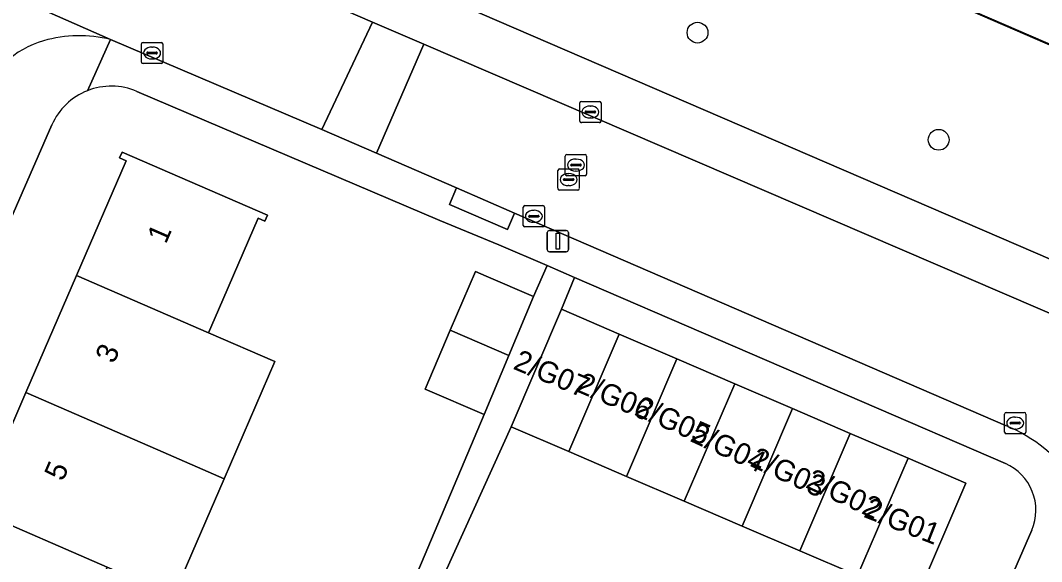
# Model space of a CAD drawing. Extents: x 162803 to 163818, y 381639 to 382475.
# Drawn here: x 163583.93 to 163631.99, y 381907.6 to 381933.06 of the extents above; entities that cross this region are included whole.
import ezdxf

# ---------------------------------------------------------------- set-up
doc = ezdxf.new("R2010")
doc.units = 0
for name, color, linetype in [('IMGEO_Boom', 7, 'Continuous'), ('IMGEO_Erf', 7, 'Continuous'), ('IMGEO_Groenvoorziening', 7, 'Continuous'), ('IMGEO_Hek', 7, 'Continuous'), ('IMGEO_Kolk', 7, 'Continuous'), ('IMGEO_Lichtmast', 7, 'Continuous'), ('IMGEO_Pand', 7, 'Continuous'), ('IMGEO_Pand_nummerreeks', 7, 'Continuous'), ('IMGEO_Rijbaan_lokaal_open', 7, 'Continuous'), ('IMGEO_Rioolput', 7, 'Continuous'), ('IMGEO_Voetpad_gesloten', 7, 'Continuous'), ('IMGEO_Voetpad_open', 7, 'Continuous')]:
    doc.layers.add(name, color=color, linetype=linetype)

msp = doc.modelspace()

# ---------------------------------------------------------------- linework, layer by layer
at = {"layer": 'IMGEO_Boom'}
for centre in [(163615.794, 381932.489), (163627.143, 381927.447)]:
    msp.add_circle(centre, 0.489, dxfattribs=at)
at = {"layer": 'IMGEO_Erf'}
for points in [[(163592.18, 381882.669), (163594.348, 381887.672), (163591.18, 381889.014), (163592.451, 381892.015), (163593.723, 381895.016), (163596.891, 381893.674), (163599.087, 381898.816), (163595.918, 381900.168), (163597.267, 381903.329), (163598.521, 381906.269), (163601.69, 381904.917), (163605.745, 381914.525), (163602.968, 381915.718), (163604.157, 381918.486), (163605.343, 381921.248), (163605.84, 381921.033), (163608.072, 381920.069), (163608.713, 381921.527), (163606.44, 381922.508), (163603.665, 381923.65), (163589.402, 381929.724)], [(163585.404, 381928.144), (163572.398, 381898.395), (163551.036, 381848.819)], [(163581.789, 381910.044), (163584.178, 381915.552), (163586.567, 381921.062), (163588.907, 381926.456), (163588.596, 381926.591), (163588.714, 381926.865), (163595.55, 381923.901), (163595.431, 381923.626), (163595.119, 381923.762), (163593.249, 381919.449), (163592.78, 381918.367), (163595.906, 381917.011), (163593.516, 381911.502), (163591.127, 381905.993), (163588.001, 381907.349), (163585.612, 381901.84), (163583.223, 381896.331)], [(163630.285, 381912.214), (163610.009, 381920.967), (163609.388, 381919.472), (163612.107, 381918.304), (163614.825, 381917.137), (163617.544, 381915.969), (163620.263, 381914.801), (163622.982, 381913.634), (163625.701, 381912.466), (163628.421, 381911.298), (163626.048, 381905.774), (163624.563, 381902.316), (163627.921, 381900.805), (163631.523, 381909.088)]]:
    msp.add_lwpolyline(points, dxfattribs=at)
for centre, radius, start, end in [((163588.205, 381926.91), 3.061, 111.608, 156.2301), ((163588.201, 381926.92), 3.051, 66.8191, 111.6031), ((163629.343, 381910.033), 2.376, 336.5607, 66.6497)]:
    msp.add_arc(centre, radius, start, end, dxfattribs=at)
at = {"layer": 'IMGEO_Groenvoorziening'}
msp.add_lwpolyline([(163642.151, 381979.031), (163616.748, 381989.957), (163615.949, 381990.012), (163606.539, 381968.709), (163609.289, 381967.547), (163611.723, 381966.477), (163618.346, 381981.55), (163642.221, 381971.267), (163657.906, 381964.511), (163641.876, 381927.839), (163626.309, 381934.587), (163602.191, 381945.041), (163610.938, 381964.607), (163608.361, 381965.81), (163605.722, 381966.902), (163595.028, 381942.484), (163593.33, 381938.684), (163634.908, 381920.749)], dxfattribs=at)
at = {"layer": 'IMGEO_Hek'}
msp.add_lwpolyline([(163650.121, 381946.111), (163642.009, 381927.724), (163626.294, 381934.551)], dxfattribs=at)
at = {"layer": 'IMGEO_Kolk'}
for p, q in [((163589.622, 381931.104), (163589.622, 381931.956)), ((163589.697, 381932.03), (163590.549, 381932.03)), ((163590.11, 381931.81), (163590.135, 381931.81)), ((163590.623, 381931.956), (163590.623, 381931.104)), ((163589.881, 381931.524), (163589.881, 381931.536)), ((163590.319, 381931.487), (163589.921, 381931.487)), ((163589.924, 381931.573), (163590.322, 381931.573)), ((163590.133, 381931.25), (163590.108, 381931.25)), ((163590.365, 381931.536), (163590.365, 381931.524)), ((163590.549, 381931.03), (163589.697, 381931.03)), ((163610.326, 381929.253), (163611.178, 381929.253)), ((163610.251, 381928.327), (163610.251, 381929.179)), ((163610.51, 381928.747), (163610.51, 381928.759)), ((163610.553, 381928.796), (163610.951, 381928.796)), ((163610.739, 381929.033), (163610.764, 381929.033)), ((163610.994, 381928.759), (163610.994, 381928.747)), ((163611.252, 381929.179), (163611.252, 381928.327)), ((163610.948, 381928.71), (163610.55, 381928.71)), ((163610.762, 381928.473), (163610.737, 381928.473)), ((163611.178, 381928.253), (163610.326, 381928.253)), ((163607.59, 381923.423), (163607.59, 381924.275)), ((163607.665, 381924.349), (163608.517, 381924.349)), ((163608.078, 381924.129), (163608.103, 381924.129)), ((163608.591, 381924.275), (163608.591, 381923.423)), ((163607.849, 381923.843), (163607.849, 381923.855)), ((163608.287, 381923.806), (163607.889, 381923.806)), ((163607.892, 381923.892), (163608.29, 381923.892)), ((163608.101, 381923.569), (163608.076, 381923.569)), ((163608.333, 381923.855), (163608.333, 381923.843)), ((163608.517, 381923.349), (163607.665, 381923.349)), ((163630.245, 381913.694), (163630.245, 381914.546)), ((163630.32, 381914.62), (163631.172, 381914.62)), ((163630.733, 381914.4), (163630.758, 381914.4)), ((163631.246, 381914.546), (163631.246, 381913.694)), ((163630.504, 381914.114), (163630.504, 381914.126)), ((163630.942, 381914.077), (163630.544, 381914.077)), ((163630.547, 381914.163), (163630.945, 381914.163)), ((163630.988, 381914.126), (163630.988, 381914.114)), ((163631.172, 381913.62), (163630.32, 381913.62)), ((163630.756, 381913.84), (163630.731, 381913.84))]:
    msp.add_line(p, q, dxfattribs=at)
for points in [[(163589.622, 381931.104), (163589.622, 381931.956)], [(163589.697, 381932.03), (163590.549, 381932.03)], [(163590.623, 381931.956), (163590.623, 381931.104)], [(163590.549, 381931.03), (163589.697, 381931.03)], [(163610.326, 381929.253), (163611.178, 381929.253)], [(163610.251, 381928.327), (163610.251, 381929.179)], [(163611.252, 381929.179), (163611.252, 381928.327)], [(163611.178, 381928.253), (163610.326, 381928.253)], [(163607.59, 381923.423), (163607.59, 381924.275)], [(163607.665, 381924.349), (163608.517, 381924.349)], [(163608.591, 381924.275), (163608.591, 381923.423)], [(163608.517, 381923.349), (163607.665, 381923.349)], [(163630.245, 381913.694), (163630.245, 381914.546)], [(163630.32, 381914.62), (163631.172, 381914.62)], [(163631.246, 381914.546), (163631.246, 381913.694)], [(163631.172, 381913.62), (163630.32, 381913.62)]]:
    msp.add_lwpolyline(points, dxfattribs=at)
for centre, radius, start, end in [((163589.699, 381931.954), 0.0765, 91.552, 178.448), ((163589.699, 381931.954), 0.0765, 91.552, 178.448), ((163590.547, 381931.954), 0.0765, 1.552, 88.448), ((163590.547, 381931.954), 0.0765, 1.552, 88.448), ((163589.921, 381931.533), 0.0403, 85.8775, 175.7526), ((163589.918, 381931.523), 0.0366, 178.938, 274.7102), ((163590.322, 381931.53), 0.043, 264.8664, 352.4533), ((163590.326, 381931.535), 0.0386, 1.7309, 96.639), ((163589.699, 381931.106), 0.0765, 181.552, 268.448), ((163589.699, 381931.106), 0.0765, 181.552, 268.448), ((163590.547, 381931.106), 0.0765, 271.552, 358.448), ((163590.547, 381931.106), 0.0765, 271.552, 358.448), ((163610.328, 381929.177), 0.0765, 91.552, 178.448), ((163610.328, 381929.177), 0.0765, 91.552, 178.448), ((163611.176, 381929.177), 0.0765, 1.552, 88.448), ((163611.176, 381929.177), 0.0765, 1.552, 88.448), ((163610.55, 381928.756), 0.0403, 85.8775, 175.7526), ((163610.547, 381928.746), 0.0366, 178.938, 274.7102), ((163610.951, 381928.753), 0.043, 264.8664, 352.4533), ((163610.955, 381928.758), 0.0386, 1.7309, 96.639), ((163610.328, 381928.329), 0.0765, 181.552, 268.448), ((163610.328, 381928.329), 0.0765, 181.552, 268.448), ((163611.176, 381928.329), 0.0765, 271.552, 358.448), ((163611.176, 381928.329), 0.0765, 271.552, 358.448), ((163607.667, 381924.273), 0.0765, 91.552, 178.448), ((163607.667, 381924.273), 0.0765, 91.552, 178.448), ((163608.515, 381924.273), 0.0765, 1.552, 88.448), ((163608.515, 381924.273), 0.0765, 1.552, 88.448), ((163607.889, 381923.852), 0.0403, 85.8775, 175.7526), ((163607.886, 381923.842), 0.0366, 178.938, 274.7102), ((163608.29, 381923.849), 0.043, 264.8664, 352.4533), ((163608.294, 381923.854), 0.0386, 1.7309, 96.639), ((163607.667, 381923.425), 0.0765, 181.552, 268.448), ((163607.667, 381923.425), 0.0765, 181.552, 268.448), ((163608.515, 381923.425), 0.0765, 271.552, 358.448), ((163608.515, 381923.425), 0.0765, 271.552, 358.448), ((163630.322, 381914.544), 0.0765, 91.552, 178.448), ((163630.322, 381914.544), 0.0765, 91.552, 178.448), ((163631.17, 381914.544), 0.0765, 1.552, 88.448), ((163631.17, 381914.544), 0.0765, 1.552, 88.448), ((163630.544, 381914.123), 0.0403, 85.8775, 175.7526), ((163630.541, 381914.113), 0.0366, 178.938, 274.7102), ((163630.945, 381914.12), 0.043, 264.8664, 352.4533), ((163630.949, 381914.125), 0.0386, 1.7309, 96.639), ((163630.322, 381913.696), 0.0765, 181.552, 268.448), ((163630.322, 381913.696), 0.0765, 181.552, 268.448), ((163631.17, 381913.696), 0.0765, 271.552, 358.448), ((163631.17, 381913.696), 0.0765, 271.552, 358.448)]:
    msp.add_arc(centre, radius, start, end, dxfattribs=at)
for centre, major_axis, ratio, start_param, end_param in [((163590.109, 381931.53), (-0.387, 0.002), 0.722429, 4.712389, 7.853982), ((163590.134, 381931.53), (-0.39, 0.002), 0.717154, 1.570796, 4.712389), ((163610.738, 381928.753), (-0.387, 0.002), 0.722429, 4.712389, 7.853982), ((163610.763, 381928.753), (-0.39, 0.002), 0.717154, 1.570796, 4.712389), ((163608.077, 381923.849), (-0.387, 0.002), 0.722429, 4.712389, 7.853982), ((163608.102, 381923.849), (-0.39, 0.002), 0.717154, 1.570796, 4.712389), ((163630.732, 381914.12), (-0.387, 0.002), 0.722429, 4.712389, 7.853982), ((163630.757, 381914.12), (-0.39, 0.002), 0.717154, 1.570796, 4.712389)]:
    msp.add_ellipse(centre, major_axis=major_axis, ratio=ratio, start_param=start_param, end_param=end_param, dxfattribs=at)
at = {"layer": 'IMGEO_Lichtmast'}
for p, q in [((163608.724, 381922.279), (163608.724, 381923.079)), ((163608.724, 381923.079), (163608.724, 381922.279)), ((163608.824, 381923.179), (163609.614, 381923.179)), ((163609.614, 381923.179), (163608.824, 381923.179)), ((163609.714, 381923.079), (163609.714, 381922.279)), ((163609.714, 381922.279), (163609.714, 381923.079)), ((163609.614, 381922.179), (163608.824, 381922.179)), ((163608.824, 381922.179), (163609.614, 381922.179))]:
    msp.add_line(p, q, dxfattribs=at)
msp.add_lwpolyline([(163609.144, 381923.054), (163609.294, 381923.054), (163609.294, 381922.304), (163609.144, 381922.304), (163609.144, 381923.054)], dxfattribs=at)
for centre, start, end in [((163608.824, 381923.079), 90, 180), ((163608.824, 381923.079), 90, 180), ((163609.614, 381923.079), 0, 90), ((163609.614, 381923.079), 360, 90), ((163608.824, 381922.279), 180, 270), ((163608.824, 381922.279), 180, 270), ((163609.614, 381922.279), 270, 0), ((163609.614, 381922.279), 270, 0)]:
    msp.add_arc(centre, 0.1, start, end, dxfattribs=at)
at = {"layer": 'IMGEO_Pand'}
for points in [[(163592.78, 381918.367), (163593.249, 381919.449), (163595.119, 381923.762), (163595.431, 381923.626), (163595.55, 381923.901), (163588.714, 381926.865), (163588.596, 381926.591), (163588.907, 381926.456), (163586.567, 381921.062)], [(163592.78, 381918.367), (163586.567, 381921.062), (163584.178, 381915.552), (163587.284, 381914.205), (163590.39, 381912.858), (163593.516, 381911.502), (163595.906, 381917.011)], [(163604.157, 381918.486), (163606.911, 381917.303), (163608.072, 381920.069), (163605.84, 381921.033), (163605.343, 381921.248)], [(163612.107, 381918.304), (163609.388, 381919.472), (163607.015, 381913.947), (163609.734, 381912.779)], [(163604.157, 381918.486), (163602.968, 381915.718), (163605.745, 381914.525), (163606.911, 381917.303)], [(163614.825, 381917.137), (163612.107, 381918.304), (163609.734, 381912.779), (163612.453, 381911.612)], [(163614.825, 381917.137), (163612.453, 381911.612), (163615.172, 381910.444), (163617.544, 381915.969)], [(163620.263, 381914.801), (163617.544, 381915.969), (163615.172, 381910.444), (163617.891, 381909.277)], [(163593.516, 381911.502), (163590.39, 381912.858), (163587.284, 381914.205), (163584.178, 381915.552), (163581.789, 381910.044), (163588.001, 381907.349), (163591.127, 381905.993)], [(163620.263, 381914.801), (163617.891, 381909.277), (163620.61, 381908.109), (163622.982, 381913.634)], [(163622.982, 381913.634), (163620.61, 381908.109), (163623.329, 381906.942), (163625.701, 381912.466)], [(163625.701, 381912.466), (163623.329, 381906.942), (163626.048, 381905.774), (163628.421, 381911.298)], [(163588.001, 381907.349), (163581.789, 381910.044), (163579.399, 381904.535), (163585.612, 381901.84)]]:
    msp.add_lwpolyline(points, close=True, dxfattribs=at)
at = {"layer": 'IMGEO_Rijbaan_lokaal_open'}
for points in [[(163573.012, 381944.864), (163566.176, 381947.734), (163562.272, 381949.48), (163548.246, 381955.556), (163546.117, 381950.626), (163574.888, 381938.016), (163588.164, 381932.163), (163598.106, 381927.936), (163600.502, 381932.987)], [(163602.918, 381931.948), (163600.502, 381932.987), (163598.106, 381927.936), (163600.683, 381926.816)], [(163623.329, 381906.942), (163620.61, 381908.109), (163617.891, 381909.277), (163615.172, 381910.444), (163612.453, 381911.612), (163609.734, 381912.779), (163607.015, 381913.947), (163603.913, 381907.092), (163609.516, 381904.696), (163613.771, 381903.029), (163618.494, 381900.976), (163623.079, 381898.983), (163626.431, 381897.379), (163627.921, 381900.805), (163624.563, 381902.316), (163626.048, 381905.774)]]:
    msp.add_lwpolyline(points, close=True, dxfattribs=at)
for points in [[(163588.164, 381932.163), (163574.888, 381938.016)], [(163633.378, 381918.852), (163602.918, 381931.948), (163600.683, 381926.816), (163604.451, 381925.183), (163607.178, 381923.991), (163630.296, 381914.002)]]:
    msp.add_lwpolyline(points, dxfattribs=at)
for centre, radius, start, end in [((163586.696, 381926.302), 6.042, 75.9404, 106.1349), ((163586.253, 381927.8), 4.48, 106.0192, 159.5409), ((163627.73, 381907.59), 6.906, 32.5331, 68.1922)]:
    msp.add_arc(centre, radius, start, end, dxfattribs=at)
at = {"layer": 'IMGEO_Rioolput'}
for p, q in [((163609.571, 381925.832), (163609.571, 381926.684)), ((163609.646, 381926.758), (163610.498, 381926.758)), ((163610.059, 381926.538), (163610.084, 381926.538)), ((163610.572, 381926.684), (163610.572, 381925.832)), ((163609.226, 381925.148), (163609.226, 381926)), ((163609.301, 381926.074), (163610.153, 381926.074)), ((163609.83, 381926.252), (163609.83, 381926.264)), ((163610.268, 381926.215), (163609.87, 381926.215)), ((163609.873, 381926.301), (163610.271, 381926.301)), ((163610.082, 381925.978), (163610.057, 381925.978)), ((163610.227, 381926), (163610.227, 381925.148)), ((163610.314, 381926.264), (163610.314, 381926.252)), ((163609.485, 381925.568), (163609.485, 381925.58)), ((163609.923, 381925.531), (163609.525, 381925.531)), ((163609.528, 381925.617), (163609.926, 381925.617)), ((163610.498, 381925.758), (163609.646, 381925.758)), ((163609.714, 381925.854), (163609.739, 381925.854)), ((163609.969, 381925.58), (163609.969, 381925.568)), ((163610.153, 381925.074), (163609.301, 381925.074)), ((163609.737, 381925.294), (163609.712, 381925.294))]:
    msp.add_line(p, q, dxfattribs=at)
for points in [[(163609.571, 381925.832), (163609.571, 381926.684)], [(163609.646, 381926.758), (163610.498, 381926.758)], [(163610.572, 381926.684), (163610.572, 381925.832)], [(163609.226, 381925.148), (163609.226, 381926)], [(163609.301, 381926.074), (163610.153, 381926.074)], [(163610.227, 381926), (163610.227, 381925.148)], [(163610.498, 381925.758), (163609.646, 381925.758)], [(163610.153, 381925.074), (163609.301, 381925.074)]]:
    msp.add_lwpolyline(points, dxfattribs=at)
for centre, radius, start, end in [((163609.648, 381926.682), 0.0765, 91.552, 178.448), ((163609.648, 381926.682), 0.0765, 91.552, 178.448), ((163610.496, 381926.682), 0.0765, 1.552, 88.448), ((163610.496, 381926.682), 0.0765, 1.552, 88.448), ((163609.303, 381925.998), 0.0765, 91.552, 178.448), ((163609.303, 381925.998), 0.0765, 91.552, 178.448), ((163609.87, 381926.261), 0.0403, 85.8775, 175.7526), ((163609.867, 381926.251), 0.0366, 178.938, 274.7102), ((163610.151, 381925.998), 0.0765, 1.552, 88.448), ((163610.151, 381925.998), 0.0765, 1.552, 88.448), ((163610.271, 381926.258), 0.043, 264.8664, 352.4533), ((163610.275, 381926.263), 0.0386, 1.7309, 96.639), ((163609.525, 381925.577), 0.0403, 85.8775, 175.7526), ((163609.522, 381925.567), 0.0366, 178.938, 274.7102), ((163609.648, 381925.834), 0.0765, 181.552, 268.448), ((163609.648, 381925.834), 0.0765, 181.552, 268.448), ((163609.926, 381925.574), 0.043, 264.8664, 352.4533), ((163609.93, 381925.579), 0.0386, 1.7309, 96.639), ((163610.496, 381925.834), 0.0765, 271.552, 358.448), ((163610.496, 381925.834), 0.0765, 271.552, 358.448), ((163609.303, 381925.15), 0.0765, 181.552, 268.448), ((163609.303, 381925.15), 0.0765, 181.552, 268.448), ((163610.151, 381925.15), 0.0765, 271.552, 358.448), ((163610.151, 381925.15), 0.0765, 271.552, 358.448)]:
    msp.add_arc(centre, radius, start, end, dxfattribs=at)
for centre, major_axis, ratio, start_param, end_param in [((163610.058, 381926.258), (-0.387, 0.002), 0.722429, 4.712389, 7.853982), ((163610.083, 381926.258), (-0.39, 0.002), 0.717154, 1.570796, 4.712389), ((163609.713, 381925.574), (-0.387, 0.002), 0.722429, 4.712389, 7.853982), ((163609.738, 381925.574), (-0.39, 0.002), 0.717154, 1.570796, 4.712389)]:
    msp.add_ellipse(centre, major_axis=major_axis, ratio=ratio, start_param=start_param, end_param=end_param, dxfattribs=at)
at = {"layer": 'IMGEO_Voetpad_gesloten'}
msp.add_lwpolyline([(163657.906, 381964.511), (163642.221, 381971.267), (163626.309, 381934.587), (163641.876, 381927.839)], close=True, dxfattribs=at)
at = {"layer": 'IMGEO_Voetpad_open'}
for points in [[(163634.908, 381920.749), (163593.33, 381938.684), (163586.85, 381941.464), (163582.301, 381943.442), (163579.386, 381944.696), (163567.332, 381950.133), (163566.176, 381947.734), (163573.012, 381944.864), (163600.502, 381932.987), (163602.918, 381931.948), (163633.378, 381918.852)], [(163587.078, 381929.756), (163588.164, 381932.163)], [(163607.178, 381923.991), (163606.848, 381923.231), (163604.116, 381924.402), (163604.451, 381925.183), (163600.683, 381926.816), (163598.106, 381927.936), (163588.164, 381932.163), (163587.078, 381929.756)], [(163589.402, 381929.724), (163603.665, 381923.65), (163606.44, 381922.508), (163608.713, 381921.527), (163610.009, 381920.967), (163630.285, 381912.214)], [(163582.192, 381924.958), (163548.887, 381848.309), (163550.512, 381847.603), (163551.036, 381848.819), (163572.398, 381898.395), (163585.404, 381928.144)], [(163630.296, 381914.002), (163607.178, 381923.991)], [(163631.523, 381909.088), (163627.921, 381900.805), (163631.032, 381899.475), (163634.155, 381906.635)]]:
    msp.add_lwpolyline(points, dxfattribs=at)
for points in [[(163604.451, 381925.183), (163604.116, 381924.402), (163606.848, 381923.231), (163607.178, 381923.991)], [(163602.492, 381904.513), (163602.76, 381904.398), (163603.913, 381907.092), (163607.015, 381913.947), (163609.388, 381919.472), (163610.009, 381920.967), (163608.713, 381921.527), (163608.072, 381920.069), (163606.911, 381917.303), (163605.745, 381914.525), (163601.69, 381904.917), (163600.436, 381901.977), (163599.087, 381898.816), (163596.891, 381893.674), (163595.62, 381890.673), (163594.348, 381887.672), (163592.18, 381882.669), (163592.5, 381882.53), (163592.928, 381882.344), (163595.233, 381887.631), (163597.469, 381892.761), (163599.973, 381898.624), (163601.299, 381901.722)]]:
    msp.add_lwpolyline(points, close=True, dxfattribs=at)
for centre, radius, start, end in [((163586.696, 381926.302), 6.042, 75.9404, 106.1349), ((163586.253, 381927.8), 4.48, 106.0192, 159.5409), ((163588.205, 381926.91), 3.061, 111.608, 156.2301), ((163588.201, 381926.92), 3.051, 66.8191, 111.6031), ((163627.73, 381907.59), 6.906, 32.5331, 68.1922), ((163629.343, 381910.033), 2.376, 336.5607, 66.6497)]:
    msp.add_arc(centre, radius, start, end, dxfattribs=at)

# ---------------------------------------------------------------- texts
at = {"layer": 'IMGEO_Pand_nummerreeks'}
for s, rotation, p in [('1', 66.553, (163590.771, 381922.511)), ('3', 66.5548, (163588.327, 381916.874)), ('2/G07', 337.3801, (163607.068, 381916.686)), ('2/G06', 336.9042, (163610.038, 381915.628)), ('2/G05', 336.1292, (163612.774, 381914.524)), ('2/G04', 335.2249, (163615.394, 381913.289)), ('2/G03', 335.2249, (163618.213, 381912.122)), ('5', 66.5548, (163585.927, 381911.343)), ('2/G02', 335.2249, (163620.831, 381911.108)), ('2/G01', 338.4496, (163623.566, 381909.717))]:
    msp.add_text(s, height=1, rotation=rotation, dxfattribs=at).set_placement(p)

doc.saveas('drawing.dxf')
